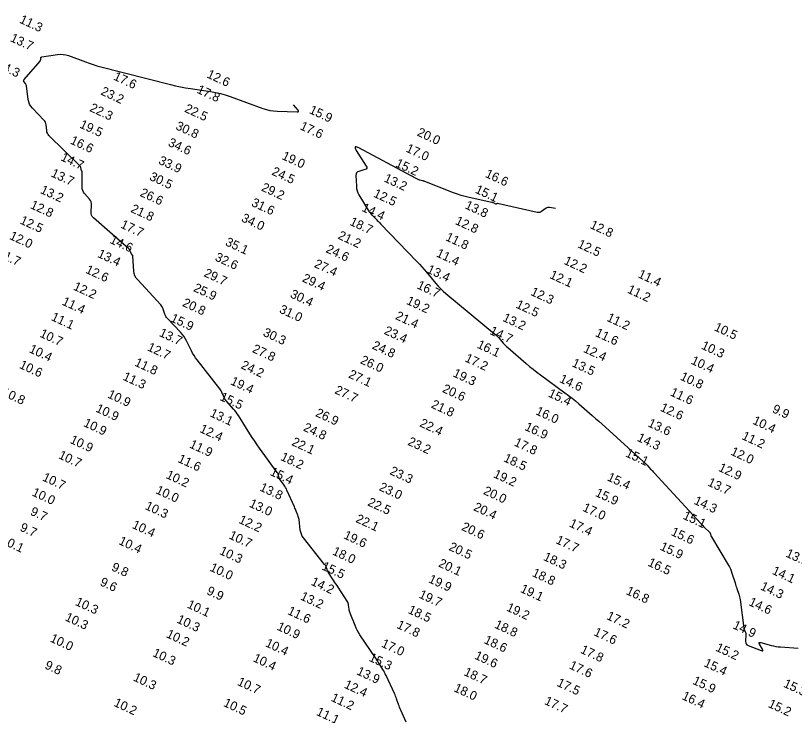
# Model space of a CAD drawing. Extents: x 988130 to 1132882, y 654656 to 841453.
# Drawn here: x 1101168.4 to 1101600.6, y 701205.8 to 701593.9 of the extents above; entities that cross this region are included whole.
import ezdxf

# ---------------------------------------------------------------- set-up
doc = ezdxf.new("R2010")
doc.units = 0
doc.layers.add('V-TOPO-MAJR', color=7, linetype='Continuous')
doc.layers.add('V-TOPO-SOUN', color=7, linetype='Continuous')

msp = doc.modelspace()

# ---------------------------------------------------------------- linework, layer by layer
at = {"layer": 'V-TOPO-MAJR'}
for points in [[(1101385.14, 701202.1), (1101382.13, 701208.76), (1101381.8, 701209.51), (1101381.49, 701210.27), (1101381.2, 701211.03), (1101380.92, 701211.8), (1101379.85, 701214.89), (1101379.57, 701215.66), (1101379.28, 701216.42), (1101378.96, 701217.18), (1101378.62, 701217.92), (1101373.97, 701227.94), (1101373.56, 701228.79), (1101373.12, 701229.63), (1101372.66, 701230.46), (1101372.17, 701231.28), (1101370.18, 701234.52), (1101369.68, 701235.32), (1101369.17, 701236.13), (1101368.65, 701236.92), (1101368.12, 701237.71), (1101359.49, 701250.49), (1101358.72, 701251.71), (1101358.02, 701252.96), (1101357.38, 701254.24), (1101356.82, 701255.57), (1101354.06, 701262.57), (1101353.87, 701263.1), (1101353.72, 701263.64), (1101353.59, 701264.19), (1101353.51, 701264.75), (1101353.22, 701266.99), (1101353.12, 701267.54), (1101352.96, 701268.07), (1101352.74, 701268.57), (1101352.46, 701269.06), (1101347.34, 701276.87), (1101346.76, 701277.77), (1101346.17, 701278.67), (1101345.58, 701279.57), (1101345, 701280.46), (1101341.92, 701285.18), (1101341.71, 701285.52), (1101341.52, 701285.87), (1101341.36, 701286.24), (1101341.21, 701286.61), (1101340.68, 701288.14), (1101340.53, 701288.51), (1101340.35, 701288.87), (1101340.14, 701289.21), (1101339.9, 701289.53), (1101328.15, 701304.29), (1101327.48, 701305.25), (1101326.96, 701306.27), (1101326.6, 701307.36), (1101326.38, 701308.5), (1101325.69, 701314.34), (1101325.59, 701314.96), (1101325.46, 701315.56), (1101325.28, 701316.16), (1101325.07, 701316.75), (1101324.12, 701319.07), (1101323.88, 701319.65), (1101323.64, 701320.23), (1101323.39, 701320.8), (1101323.14, 701321.38), (1101318.99, 701330.69), (1101318.64, 701331.42), (1101318.25, 701332.14), (1101317.83, 701332.83), (1101317.38, 701333.51), (1101314.92, 701336.99), (1101314.75, 701337.26), (1101314.61, 701337.53), (1101314.49, 701337.83), (1101314.4, 701338.13), (1101314.11, 701339.37), (1101314.02, 701339.67), (1101313.9, 701339.96), (1101313.76, 701340.24), (1101313.59, 701340.51), (1101303.82, 701353.97), (1101302.43, 701355.92), (1101301.08, 701357.89), (1101299.75, 701359.87), (1101298.46, 701361.89), (1101292, 701372.09), (1101291.37, 701373.04), (1101290.71, 701373.96), (1101290.01, 701374.85), (1101289.27, 701375.71), (1101285.64, 701379.8), (1101285.21, 701380.32), (1101284.83, 701380.87), (1101284.49, 701381.45), (1101284.2, 701382.05), (1101283.11, 701384.53), (1101282.82, 701385.14), (1101282.5, 701385.72), (1101282.13, 701386.29), (1101281.74, 701386.83), (1101269.13, 701402.94), (1101268.23, 701404.15), (1101267.4, 701405.41), (1101266.64, 701406.71), (1101265.94, 701408.05), (1101263.29, 701413.5), (1101262.57, 701414.83), (1101261.76, 701416.09), (1101260.86, 701417.28), (1101259.85, 701418.41), (1101252.68, 701425.84), (1101252.22, 701426.38), (1101251.82, 701426.96), (1101251.5, 701427.59), (1101251.25, 701428.26), (1101250.38, 701431.01), (1101250.13, 701431.68), (1101249.82, 701432.31), (1101249.43, 701432.9), (1101248.97, 701433.45), (1101236.16, 701447.28), (1101235.29, 701448.38), (1101234.65, 701449.57), (1101234.23, 701450.86), (1101234.02, 701452.24), (1101233.48, 701460.4), (1101233.45, 701460.6), (1101233.4, 701460.78), (1101233.32, 701460.96), (1101233.21, 701461.13), (1101232.73, 701461.79), (1101232.62, 701461.95), (1101232.51, 701462.13), (1101232.42, 701462.3), (1101232.33, 701462.49), (1101231.84, 701463.64), (1101231.72, 701463.89), (1101231.57, 701464.12), (1101231.4, 701464.33), (1101231.2, 701464.52), (1101211.56, 701481.77), (1101210.93, 701482.44), (1101210.51, 701483.2), (1101210.29, 701484.04), (1101210.27, 701484.95), (1101210.61, 701488.79), (1101210.6, 701489.72), (1101210.41, 701490.59), (1101210.04, 701491.4), (1101209.49, 701492.14), (1101206.69, 701495.26), (1101206.09, 701496.05), (1101205.67, 701496.91), (1101205.41, 701497.83), (1101205.32, 701498.82), (1101205.26, 701507.43), (1101205.25, 701507.54), (1101205.23, 701507.64), (1101205.19, 701507.74), (1101205.13, 701507.83), (1101204.86, 701508.18), (1101204.8, 701508.28), (1101204.75, 701508.37), (1101204.72, 701508.47), (1101204.7, 701508.58), (1101204.52, 701509.84), (1101204.47, 701510.07), (1101204.38, 701510.29), (1101204.26, 701510.49), (1101204.1, 701510.67), (1101186.93, 701527.43), (1101186.42, 701528.01), (1101186.04, 701528.65), (1101185.78, 701529.35), (1101185.65, 701530.11), (1101185.36, 701533.27), (1101185.22, 701534.03), (1101184.97, 701534.73), (1101184.6, 701535.38), (1101184.11, 701535.98), (1101177.7, 701542.63), (1101176.83, 701543.67), (1101176.16, 701544.81), (1101175.69, 701546.05), (1101175.41, 701547.37), (1101174.41, 701554.91), (1101174.35, 701555.26), (1101174.24, 701555.6), (1101174.09, 701555.92), (1101173.9, 701556.22), (1101173.06, 701557.4), (1101172.91, 701557.69), (1101172.87, 701557.98), (1101172.94, 701558.26), (1101173.12, 701558.54), (1101181.98, 701568.74), (1101182.12, 701568.92), (1101182.22, 701569.12), (1101182.29, 701569.32), (1101182.33, 701569.54), (1101182.44, 701570.45), (1101182.49, 701570.65), (1101182.59, 701570.81), (1101182.74, 701570.91), (1101182.94, 701570.97), (1101191.69, 701572.34), (1101193.22, 701572.48), (1101194.72, 701572.43), (1101196.21, 701572.18), (1101197.67, 701571.74), (1101207.22, 701568.2), (1101209.3, 701567.46), (1101211.41, 701566.77), (1101213.53, 701566.14), (1101215.66, 701565.56), (1101254.36, 701555.65), (1101257.1, 701554.99), (1101259.85, 701554.39), (1101262.62, 701553.87), (1101265.4, 701553.42), (1101276.54, 701551.75), (1101279.31, 701551.27), (1101282.05, 701550.65), (1101284.75, 701549.89), (1101287.42, 701549), (1101305.62, 701542.44), (1101307.57, 701541.81), (1101309.56, 701541.35), (1101311.58, 701541.04), (1101313.63, 701540.89), (1101324.69, 701540.49), (1101325.21, 701540.53), (1101325.46, 701540.7), (1101325.43, 701541), (1101325.13, 701541.43), (1101322.53, 701544.38)], [(1101468.01, 701486.96), (1101464.74, 701487.51), (1101464.2, 701487.55), (1101463.7, 701487.49), (1101463.21, 701487.32), (1101462.75, 701487.04), (1101460.28, 701485.24), (1101459.7, 701484.9), (1101459.1, 701484.7), (1101458.47, 701484.64), (1101457.8, 701484.72), (1101435.89, 701489.71), (1101435.83, 701489.72), (1101435.77, 701489.72), (1101435.71, 701489.71), (1101435.64, 701489.69), (1101435.37, 701489.57), (1101435.32, 701489.55), (1101435.28, 701489.53), (1101435.24, 701489.51), (1101435.2, 701489.48), (1101435.04, 701489.38), (1101435, 701489.36), (1101434.96, 701489.35), (1101434.91, 701489.35), (1101434.87, 701489.37), (1101433.6, 701490), (1101433.37, 701490.11), (1101433.14, 701490.2), (1101432.9, 701490.28), (1101432.65, 701490.34), (1101420.02, 701493.08), (1101417.85, 701493.6), (1101415.7, 701494.2), (1101413.57, 701494.88), (1101411.48, 701495.65), (1101395.5, 701501.88), (1101395.17, 701502.01), (1101394.84, 701502.12), (1101394.5, 701502.22), (1101394.16, 701502.3), (1101392.78, 701502.63), (1101392.44, 701502.73), (1101392.11, 701502.84), (1101391.79, 701502.98), (1101391.47, 701503.13), (1101389.54, 701504.17), (1101389.12, 701504.4), (1101388.69, 701504.63), (1101388.27, 701504.85), (1101387.84, 701505.08), (1101358.84, 701520.54), (1101357.43, 701521.15), (1101356.74, 701521.11), (1101356.75, 701520.41), (1101357.47, 701519.06), (1101362.96, 701510.46), (1101363.27, 701509.79), (1101363.25, 701509.23), (1101362.9, 701508.8), (1101362.22, 701508.49), (1101358.85, 701507.51), (1101358.11, 701507.19), (1101357.6, 701506.71), (1101357.31, 701506.07), (1101357.23, 701505.27), (1101357.48, 701499.29), (1101357.61, 701498.02), (1101357.89, 701496.8), (1101358.33, 701495.63), (1101358.91, 701494.5), (1101363.99, 701486.02), (1101364.45, 701485.31), (1101364.95, 701484.62), (1101365.49, 701483.97), (1101366.08, 701483.35), (1101368.5, 701480.94), (1101369.11, 701480.33), (1101369.71, 701479.72), (1101370.31, 701479.11), (1101370.9, 701478.5), (1101391.11, 701457.48), (1101392.49, 701456.03), (1101393.83, 701454.55), (1101395.15, 701453.06), (1101396.44, 701451.54), (1101401.57, 701445.42), (1101402.88, 701443.92), (1101404.26, 701442.49), (1101405.7, 701441.12), (1101407.21, 701439.81), (1101434.2, 701417.47), (1101434.86, 701416.89), (1101435.5, 701416.28), (1101436.12, 701415.64), (1101436.7, 701414.98), (1101438.98, 701412.26), (1101439.56, 701411.6), (1101440.17, 701410.96), (1101440.8, 701410.34), (1101441.46, 701409.75), (1101451.69, 701400.98), (1101453.63, 701399.34), (1101455.61, 701397.75), (1101457.62, 701396.19), (1101459.65, 701394.67), (1101473.26, 701384.76), (1101475.23, 701383.29), (1101477.17, 701381.78), (1101479.07, 701380.22), (1101480.95, 701378.62), (1101488.37, 701372.14), (1101490.22, 701370.52), (1101492.06, 701368.89), (1101493.9, 701367.25), (1101495.73, 701365.61), (1101516.72, 701346.69), (1101517.26, 701346.2), (1101517.78, 701345.68), (1101518.3, 701345.16), (1101518.79, 701344.62), (1101520.76, 701342.43), (1101521.26, 701341.89), (1101521.75, 701341.35), (1101522.25, 701340.8), (1101522.75, 701340.26), (1101548.65, 701312.16), (1101549.15, 701311.63), (1101549.66, 701311.1), (1101550.17, 701310.58), (1101550.69, 701310.06), (1101553.49, 701307.32), (1101553.64, 701307.15), (1101553.77, 701306.96), (1101553.87, 701306.75), (1101553.93, 701306.53), (1101554.15, 701305.61), (1101554.21, 701305.38), (1101554.29, 701305.16), (1101554.39, 701304.95), (1101554.5, 701304.74), (1101563.9, 701289.21), (1101564.5, 701288.14), (1101565.04, 701287.04), (1101565.51, 701285.91), (1101565.91, 701284.74), (1101567.66, 701279.23), (1101567.9, 701278.46), (1101568.15, 701277.69), (1101568.41, 701276.93), (1101568.67, 701276.16), (1101569.72, 701273.11), (1101569.96, 701272.35), (1101570.17, 701271.57), (1101570.33, 701270.78), (1101570.45, 701269.99), (1101572.46, 701254.24), (1101572.51, 701253.94), (1101572.59, 701253.65), (1101572.69, 701253.36), (1101572.81, 701253.08), (1101573.36, 701251.99), (1101573.48, 701251.71), (1101573.56, 701251.43), (1101573.6, 701251.13), (1101573.61, 701250.83), (1101573.46, 701246.71), (1101573.53, 701245.98), (1101573.79, 701245.38), (1101574.23, 701244.91), (1101574.87, 701244.56), (1101582.14, 701241.74), (1101582.73, 701241.57), (1101583.04, 701241.65), (1101583.06, 701241.96), (1101582.81, 701242.52), (1101581.21, 701245.21), (1101580.96, 701245.78), (1101580.99, 701246.12), (1101581.32, 701246.25), (1101581.93, 701246.16), (1101587.8, 701244.59), (1101589.04, 701244.29), (1101590.28, 701244.05), (1101591.54, 701243.88), (1101592.81, 701243.77), (1101602.73, 701243.14)]]:
    msp.add_lwpolyline(points, dxfattribs=at)

# ---------------------------------------------------------------- texts
at = {"layer": 'V-TOPO-SOUN'}
for s, p in [('11.3 ', (1101170.18, 701590.13)), ('13.7 ', (1101165.05, 701579.88)), ('14.3 ', (1101157.56, 701565.01)), ('17.6 ', (1101222.32, 701558.56)), ('12.6 ', (1101274.11, 701559.76)), ('23.2 ', (1101215.24, 701550.31)), ('17.8 ', (1101268.56, 701551.28)), ('22.3 ', (1101209.13, 701541.11)), ('22.5 ', (1101261.75, 701540.73)), ('15.9 ', (1101330.93, 701539.98)), ('19.5 ', (1101203.54, 701531.95)), ('30.8 ', (1101256.81, 701531.07)), ('17.6 ', (1101325.82, 701531.02)), ('20.0 ', (1101390.8, 701527.54)), ('16.6 ', (1101198.34, 701523.08)), ('34.6 ', (1101252.62, 701521.86)), ('19.0 ', (1101315.75, 701514.47)), ('17.0 ', (1101384.59, 701518.64)), ('14.7 ', (1101193.05, 701513.79)), ('33.9 ', (1101247.31, 701511.91)), ('15.2 ', (1101378.76, 701510.39)), ('24.5 ', (1101310.14, 701505.86)), ('13.7 ', (1101187.66, 701504.87)), ('30.5 ', (1101242.29, 701502.98)), ('13.2 ', (1101372.39, 701502.07)), ('16.6 ', (1101428.58, 701504.57)), ('29.2 ', (1101304.37, 701497.01)), ('13.2 ', (1101181.73, 701495.63)), ('26.6 ', (1101237.03, 701494.04)), ('12.5 ', (1101366.56, 701493.62)), ('15.1 ', (1101423.01, 701495.83)), ('31.6 ', (1101298.86, 701488.54)), ('12.8 ', (1101176.14, 701487.28)), ('21.8 ', (1101231.9, 701485.17)), ('14.4 ', (1101360.08, 701485.74)), ('13.8 ', (1101417.37, 701487.15)), ('34.0 ', (1101293.26, 701480.01)), ('12.5 ', (1101170.42, 701478.76)), ('17.7 ', (1101226.25, 701476.47)), ('18.7 ', (1101353.39, 701478)), ('12.8 ', (1101411.96, 701478.44)), ('12.8 ', (1101486.76, 701476.2)), ('12.0 ', (1101164.61, 701470.15)), ('14.6 ', (1101220.28, 701467.99)), ('35.1 ', (1101284.38, 701466.71)), ('21.2 ', (1101346.85, 701470.36)), ('11.8 ', (1101406.57, 701469.47)), ('24.6 ', (1101340.21, 701462.83)), ('12.5 ', (1101479.85, 701465.56)), ('11.7 ', (1101158, 701460.4)), ('13.4 ', (1101213.45, 701460.19)), ('32.6 ', (1101278.62, 701458.3)), ('11.4 ', (1101401.43, 701460.49)), ('27.4 ', (1101333.71, 701454.61)), ('12.2 ', (1101472.27, 701456.33)), ('12.6 ', (1101206.81, 701451.41)), ('29.7 ', (1101272.51, 701449.5)), ('13.4 ', (1101396.25, 701451.54)), ('29.4 ', (1101327.03, 701446.64)), ('12.1 ', (1101464.36, 701448.5)), ('11.4 ', (1101513.39, 701448.89)), ('12.2 ', (1101200.05, 701442.08)), ('25.9 ', (1101266.69, 701441.26)), ('16.7 ', (1101390.71, 701442.77)), ('30.4 ', (1101320.37, 701437.84)), ('12.3 ', (1101453.82, 701439.12)), ('11.2 ', (1101507.44, 701440.41)), ('11.4 ', (1101193.78, 701433.75)), ('20.8 ', (1101260.59, 701433.01)), ('19.2 ', (1101384.88, 701434.14)), ('31.0 ', (1101314.32, 701429.36)), ('12.5 ', (1101445.63, 701432.07)), ('11.1 ', (1101187.74, 701425.17)), ('15.9 ', (1101253.97, 701424.46)), ('21.4 ', (1101378.76, 701425.75)), ('13.2 ', (1101438.28, 701424.72)), ('11.2 ', (1101496.04, 701424.77)), ('10.5 ', (1101555.67, 701419.52)), ('10.7 ', (1101181.41, 701415.97)), ('13.7 ', (1101247.66, 701416.38)), ('30.3 ', (1101305.24, 701416.55)), ('23.4 ', (1101372.49, 701417.54)), ('14.7 ', (1101431.04, 701417.47)), ('11.6 ', (1101489.66, 701416.32)), ('10.4 ', (1101175.48, 701407.38)), ('12.7 ', (1101241.08, 701408.39)), ('27.8 ', (1101299.33, 701407.44)), ('24.8 ', (1101365.86, 701409.36)), ('16.1 ', (1101424.07, 701409.84)), ('12.4 ', (1101483.05, 701407.52)), ('10.3 ', (1101548.52, 701409.32)), ('17.2 ', (1101417.33, 701402.28)), ('10.6 ', (1101170.1, 701398.62)), ('11.8 ', (1101234.03, 701399.92)), ('24.2 ', (1101293.04, 701398.45)), ('26.0 ', (1101359.3, 701401.26)), ('13.5 ', (1101476.7, 701399.57)), ('10.4 ', (1101542.8, 701400.98)), ('27.1 ', (1101352.74, 701393.35)), ('19.3 ', (1101410.69, 701393.95)), ('11.3 ', (1101227.5, 701392.1)), ('19.4 ', (1101287.28, 701389.52)), ('14.6 ', (1101469.77, 701390.81)), ('10.8 ', (1101536.82, 701392.13)), ('27.7 ', (1101345.09, 701384.59)), ('20.6 ', (1101404.8, 701385.32)), ('10.8 ', (1101160.43, 701383.41)), ('10.9 ', (1101219.04, 701382.23)), ('15.5 ', (1101281.36, 701380.82)), ('15.4 ', (1101463.56, 701382.77)), ('11.6 ', (1101531.25, 701383.4)), ('21.8 ', (1101398.61, 701376.66)), ('10.9 ', (1101212.48, 701374.41)), ('26.9 ', (1101334.4, 701371.92)), ('16.0 ', (1101456.57, 701372.93)), ('12.6 ', (1101525.74, 701374.9)), ('9.9', (1101587.89, 701374.1)), ('13.1 ', (1101275.84, 701371.8)), ('10.4 ', (1101576.98, 701367.67)), ('10.9 ', (1101205.69, 701366.36)), ('24.8 ', (1101327.66, 701363.89)), ('22.4 ', (1101392.23, 701366.24)), ('16.9 ', (1101450.54, 701364.24)), ('13.6 ', (1101518.87, 701366.23)), ('12.4 ', (1101270.14, 701363.11)), ('11.2 ', (1101571, 701359.14)), ('10.9 ', (1101198.19, 701357.05)), ('22.1 ', (1101321.21, 701355.84)), ('23.2 ', (1101385.6, 701356.01)), ('17.8 ', (1101444.64, 701355.6)), ('14.3 ', (1101512.91, 701358.2)), ('11.9 ', (1101264.48, 701354.51)), ('12.0 ', (1101564.8, 701350.52)), ('10.7 ', (1101191.8, 701348.55)), ('11.6 ', (1101258.04, 701346.47)), ('18.2 ', (1101315.04, 701347.57)), ('18.5 ', (1101438.8, 701346.87)), ('15.1 ', (1101506.43, 701349.56)), ('10.2 ', (1101251.47, 701337.56)), ('15.4 ', (1101309.19, 701339.26)), ('23.3 ', (1101375.62, 701339.71)), ('19.2 ', (1101433.15, 701338)), ('12.9 ', (1101558.03, 701341.56)), ('10.7 ', (1101182.89, 701336.22)), ('15.4 ', (1101496.28, 701336.28)), ('13.7 ', (1101552.03, 701333.43)), ('10.0 ', (1101245.77, 701329.13)), ('13.8 ', (1101303.44, 701330.65)), ('23.0 ', (1101369.69, 701330.83)), ('20.0 ', (1101427.58, 701328.69)), ('10.0 ', (1101177.1, 701327.89)), ('15.9 ', (1101489.67, 701327.64)), ('10.3 ', (1101239.85, 701320.35)), ('13.0 ', (1101297.63, 701321.67)), ('22.5 ', (1101363.36, 701322.39)), ('20.4 ', (1101422.15, 701319.73)), ('14.3 ', (1101544.42, 701323.26)), ('9.7', (1101176.13, 701317.25)), ('17.0 ', (1101482.63, 701319.41)), ('12.2 ', (1101291.81, 701312.69)), ('22.1 ', (1101356.75, 701313.21)), ('15.1 ', (1101538.31, 701314.98)), ('9.7', (1101170.37, 701308.44)), ('10.4 ', (1101232.66, 701309.88)), ('20.6 ', (1101415.43, 701308.79)), ('17.4 ', (1101475.26, 701310.68)), ('10.7 ', (1101286.39, 701304.07)), ('19.6 ', (1101350.03, 701304.12)), ('15.6 ', (1101531.7, 701305.97)), ('10.1 ', (1101159.82, 701301.4)), ('10.4 ', (1101225.21, 701300.91)), ('17.7 ', (1101467.76, 701301.43)), ('10.3 ', (1101281.11, 701295.4)), ('18.0 ', (1101343.79, 701295.18)), ('20.5 ', (1101408.42, 701297.67)), ('15.9 ', (1101525.6, 701297.82)), ('18.3 ', (1101460.87, 701292.11)), ('13.9 ', (1101595.35, 701294.02)), ('9.8', (1101221.19, 701286.4)), ('10.0 ', (1101275.81, 701286.19)), ('15.5 ', (1101337.89, 701286.87)), ('20.1 ', (1101402.66, 701288.51)), ('16.5 ', (1101518.82, 701288.98)), ('18.8 ', (1101454.6, 701283.21)), ('14.1 ', (1101587.77, 701284.41)), ('9.6', (1101214.81, 701278.13)), ('14.2 ', (1101331.93, 701278.36)), ('19.9 ', (1101397.11, 701279.76)), ('9.9', (1101274.03, 701273.2)), ('19.1 ', (1101448.09, 701274.38)), ('16.8 ', (1101506.76, 701273.19)), ('14.3 ', (1101581.32, 701275.76)), ('13.2 ', (1101326.03, 701270.21)), ('19.7 ', (1101391.79, 701271.25)), ('10.3 ', (1101201.09, 701267.17)), ('10.1 ', (1101263.16, 701265.72)), ('19.2 ', (1101440.37, 701264.07)), ('14.6 ', (1101574.82, 701267.05)), ('11.6 ', (1101318.92, 701262.11)), ('18.5 ', (1101385.76, 701262.72)), ('10.3 ', (1101195.44, 701258.64)), ('10.3 ', (1101257.46, 701257.42)), ('17.2 ', (1101495.93, 701259.33)), ('10.9 ', (1101313.05, 701253.45)), ('17.8 ', (1101379.52, 701254.42)), ('18.8 ', (1101433.76, 701254.54)), ('14.9 ', (1101566.01, 701254.2)), ('10.0 ', (1101187.14, 701246.9)), ('10.2 ', (1101251.62, 701249.28)), ('17.6 ', (1101488.83, 701250.38)), ('10.4 ', (1101306.6, 701244.27)), ('17.0 ', (1101370.95, 701244.04)), ('18.6 ', (1101427.93, 701246.01)), ('10.3 ', (1101244.01, 701238.82)), ('17.8 ', (1101481.45, 701240.62)), ('15.2 ', (1101556.48, 701241.79)), ('10.4 ', (1101299.75, 701235.94)), ('15.3 ', (1101364.05, 701236.21)), ('19.6 ', (1101422.7, 701237.38)), ('9.8', (1101184.18, 701232)), ('17.6 ', (1101475.23, 701231.93)), ('15.4 ', (1101549.96, 701233.2)), ('10.3 ', (1101233.29, 701225.26)), ('13.9 ', (1101357.28, 701228.65)), ('18.7 ', (1101416.74, 701228.24)), ('10.7 ', (1101291.05, 701222.81)), ('12.4 ', (1101350.34, 701221.27)), ('17.5 ', (1101468.4, 701222.28)), ('15.9 ', (1101543.68, 701223.41)), ('15.3 ', (1101594.1, 701221.8)), ('18.0 ', (1101411.21, 701219.34)), ('11.2 ', (1101343.01, 701214)), ('17.7 ', (1101461.47, 701212.18)), ('16.4 ', (1101537.73, 701214.94)), ('10.2 ', (1101222.49, 701211.2)), ('10.5 ', (1101283.33, 701211.13)), ('15.2 ', (1101585.62, 701210.56)), ('11.1 ', (1101334.86, 701206.17))]:
    msp.add_text(s, height=5, rotation=335, dxfattribs=at).set_placement(p)

doc.saveas('drawing.dxf')
